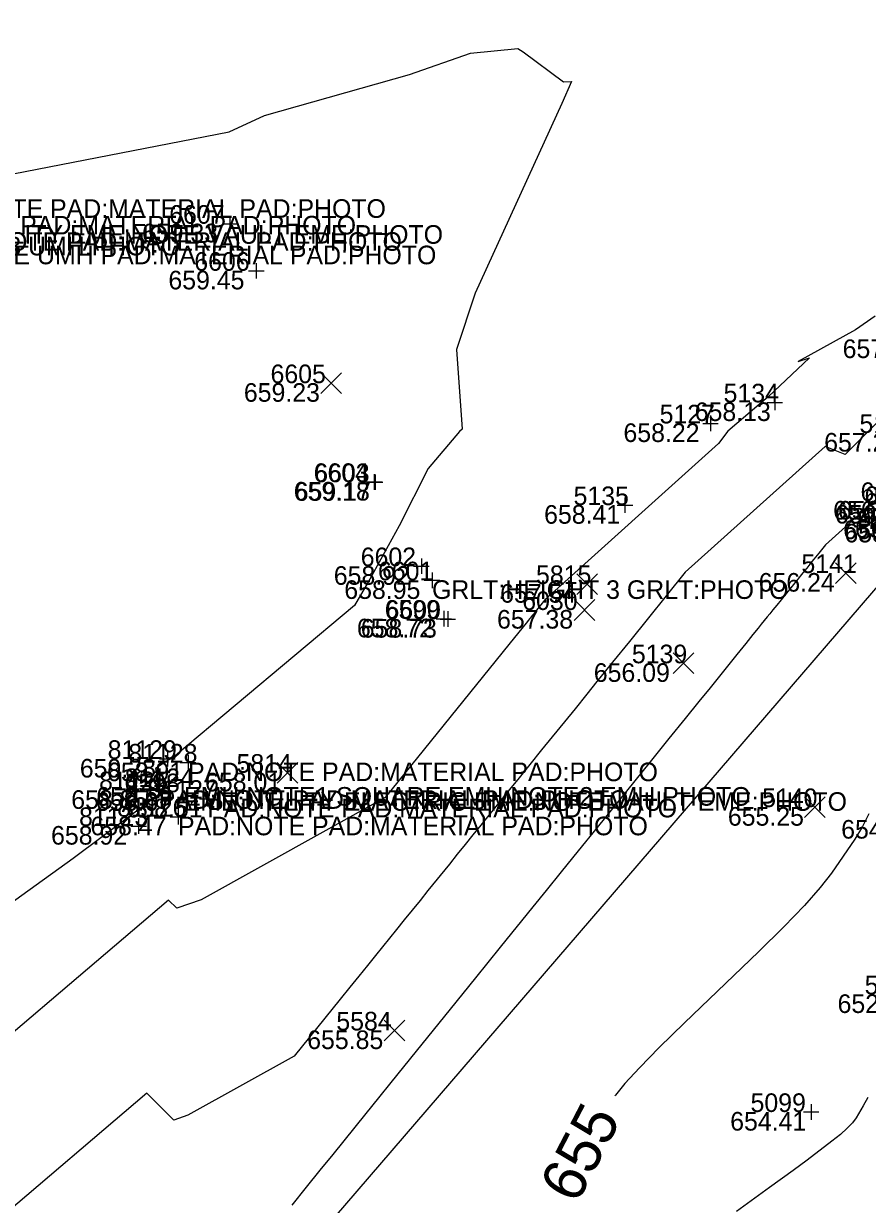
# Model space of a CAD drawing. Extents: x 2129350 to 2137777, y 657588 to 659885.
# Drawn here: x 2132874.7 to 2132929.2, y 658444.5 to 658520.7 of the extents above; entities that cross this region are included whole.
import ezdxf

# ---------------------------------------------------------------- set-up
doc = ezdxf.new("R2010")
doc.units = 0
for name, color, linetype in [('BR_X_SV_Abut_Text', 7, 'Continuous'), ('DT_X_Contour_Major', 7, 'Continuous'), ('DT_X_Contour_Minor', 7, 'Continuous'), ('DT_X_TIN_Hull', 7, 'Continuous'), ('SV_X_Random_Point', 7, 'Continuous'), ('SV_X_Shot_Marker', 7, 'Continuous'), ('SV_X_Text_Comment', 7, 'Continuous'), ('SV_X_Text_Elevation', 7, 'Continuous'), ('SV_X_Text_Name', 7, 'Continuous')]:
    doc.layers.add(name, color=color, linetype=linetype)

msp = doc.modelspace()

# ---------------------------------------------------------------- linework, layer by layer
at = {"layer": 'DT_X_Contour_Major'}
msp.add_lwpolyline([(2132929.283, 658469.709), (2132928.877, 658468.907), (2132928.365, 658468.091), (2132926.859, 658465.899), (2132926.142, 658464.965), (2132925.117, 658463.806), (2132923.787, 658462.423), (2132922.15, 658460.816), (2132917.376, 658456.23), (2132915.755, 658454.649), (2132914.475, 658453.345), (2132913.535, 658452.319), (2132912.936, 658451.57), (2132912.9, 658451.52)], dxfattribs=at)
at = {"layer": 'DT_X_Contour_Minor'}
for points in [[(2132867.844, 658509.8), (2132888.002, 658513.719), (2132890.295, 658514.763), (2132899.649, 658517.408), (2132903.573, 658518.778), (2132906.631, 658519.086), (2132906.982, 658518.864), (2132909.579, 658516.938), (2132910.085, 658516.962), (2132909.464, 658515.538), (2132903.873, 658503.309), (2132902.668, 658499.665), (2132903.039, 658494.532), (2132902.858, 658494.388), (2132900.836, 658492.003), (2132898.967, 658488.301), (2132897.09, 658484.857), (2132896.097, 658483.165), (2132884.537, 658473.488), (2132883.247, 658472.642), (2132883.512, 658471.399), (2132883.381, 658471.279), (2132883.549, 658471.033), (2132877.936, 658466.84), (2132863.217, 658456.232)], [(2132929.688, 658501.814), (2132928.411, 658500.927), (2132924.717, 658498.903), (2132925.445, 658499.126), (2132922.778, 658496.613), (2132920.17, 658494.399), (2132919.578, 658493.596), (2132908.373, 658483.514), (2132907.841, 658482.856), (2132907.635, 658482.601), (2132907.563, 658482.512), (2132907.501, 658482.435), (2132907.449, 658482.371), (2132907.407, 658482.319), (2132907.308, 658482.197), (2132907.255, 658482.132), (2132906.045, 658480.635), (2132898.063, 658470.763), (2132886.19, 658464.178), (2132884.624, 658463.626), (2132884.097, 658464.153), (2132867.667, 658450.182)], [(2132935.113, 658500.254), (2132927.744, 658492.906), (2132926.459, 658493.419), (2132917.432, 658485.297), (2132913.831, 658480.843), (2132912.746, 658479.502), (2132912.289, 658478.937), (2132911.733, 658478.248), (2132911.076, 658477.436), (2132910.32, 658476.501), (2132908.169, 658473.842), (2132907.402, 658472.892), (2132906.711, 658472.039), (2132906.098, 658471.281), (2132905.563, 658470.618), (2132904.238, 658468.98), (2132903.738, 658468.362), (2132903.234, 658467.739), (2132902.725, 658467.109), (2132902.212, 658466.474), (2132900.835, 658464.772), (2132900.32, 658464.135), (2132899.809, 658463.502), (2132899.3, 658462.874), (2132898.795, 658462.249), (2132897.452, 658460.588), (2132896.931, 658459.944), (2132896.377, 658459.259), (2132895.79, 658458.532), (2132895.169, 658457.764), (2132892.191, 658454.082), (2132885.343, 658450.283), (2132884.439, 658449.965), (2132882.694, 658451.711), (2132872.88, 658443.367)], [(2132930.375, 658490.574), (2132926.491, 658487.079), (2132926.05, 658486.534), (2132925.952, 658486.413), (2132925.845, 658486.281), (2132925.731, 658486.139), (2132925.608, 658485.988), (2132925.271, 658485.57), (2132925.122, 658485.386), (2132924.93, 658485.149), (2132924.695, 658484.858), (2132924.416, 658484.513), (2132923.614, 658483.521), (2132923.333, 658483.174), (2132923.091, 658482.875), (2132922.889, 658482.624), (2132922.725, 658482.422), (2132922.342, 658481.948), (2132922.135, 658481.692), (2132921.802, 658481.281), (2132921.344, 658480.714), (2132920.759, 658479.991), (2132919.033, 658477.856), (2132918.306, 658476.957), (2132917.42, 658475.861), (2132916.375, 658474.569), (2132915.171, 658473.081), (2132911.749, 658468.848), (2132910.527, 658467.337), (2132909.429, 658465.979), (2132908.453, 658464.772), (2132907.601, 658463.718), (2132905.492, 658461.11), (2132904.697, 658460.128), (2132903.895, 658459.135), (2132903.085, 658458.134), (2132902.267, 658457.122), (2132900.076, 658454.413), (2132899.257, 658453.4), (2132898.443, 658452.393), (2132897.634, 658451.393), (2132896.83, 658450.398), (2132894.692, 658447.755), (2132893.864, 658446.73), (2132892.982, 658445.64), (2132892.047, 658444.483)], [(2132929.215, 658451.414), (2132928.917, 658450.887), (2132928.451, 658450.104), (2132928.223, 658449.79), (2132927.888, 658449.435), (2132927.447, 658449.04), (2132926.899, 658448.604), (2132925.294, 658447.389), (2132924.388, 658446.715), (2132922.872, 658445.608), (2132920.747, 658444.066)]]:
    msp.add_lwpolyline(points, dxfattribs=at)
at = {"layer": 'DT_X_TIN_Hull'}
msp.add_lwpolyline([(2132540.53, 658289.401), (2132539.033, 658286.057), (2132536.832, 658279.3), (2132537.201, 658279.007), (2132540.621, 658270.415), (2132548.203, 658269.845), (2132579.386, 658310.868), (2132621.001, 658329.414), (2132667.619, 658335.399), (2132712.749, 658350.209), (2132765.513, 658370.931), (2132811.121, 658416.764), (2132865.063, 658421.381), (2132884.187, 658431.342), (2132933.332, 658488.426), (2132983.351, 658480.409), (2133063.13, 658518.414), (2133131.969, 658559.405), (2133180.891, 658556.239), (2133241.37, 658575.534)], dxfattribs=at)
at = {"layer": 'SV_X_Random_Point'}
for p, q in [((2132893.929, 658496.83), (2132895.263, 658498.166)), ((2132893.929, 658498.166), (2132895.263, 658496.83)), ((2132927.134, 658484.583), (2132928.468, 658485.919)), ((2132927.134, 658485.919), (2132928.468, 658484.583)), ((2132910.435, 658483.872), (2132911.769, 658485.206)), ((2132910.435, 658485.206), (2132911.769, 658483.872)), ((2132910.273, 658482.199), (2132911.607, 658483.534)), ((2132910.273, 658483.534), (2132911.607, 658482.199)), ((2132916.648, 658478.764), (2132917.982, 658480.098)), ((2132916.648, 658480.098), (2132917.982, 658478.764)), ((2132891.103, 658471.701), (2132892.437, 658473.035)), ((2132891.103, 658473.035), (2132892.437, 658471.701)), ((2132925.137, 658469.487), (2132926.471, 658470.823)), ((2132925.137, 658470.823), (2132926.471, 658469.487)), ((2132898.014, 658455.079), (2132899.348, 658456.414)), ((2132898.014, 658456.414), (2132899.348, 658455.079))]:
    msp.add_line(p, q, dxfattribs=at)
at = {"layer": 'SV_X_Shot_Marker'}
for p, q in [((2132888.06, 658508.282), (2132888.06, 658507.282)), ((2132887.56, 658507.782), (2132888.56, 658507.782)), ((2132888.06, 658507.782), (2132888.06, 658507.782)), ((2132889.754, 658505.248), (2132889.754, 658504.248)), ((2132889.254, 658504.748), (2132890.254, 658504.748)), ((2132889.754, 658504.748), (2132889.754, 658504.748)), ((2132923.212, 658496.757), (2132923.212, 658495.757)), ((2132922.712, 658496.257), (2132923.712, 658496.257)), ((2132923.212, 658496.257), (2132923.212, 658496.257)), ((2132919.058, 658495.403), (2132919.058, 658494.403)), ((2132918.558, 658494.903), (2132919.558, 658494.903)), ((2132919.058, 658494.903), (2132919.058, 658494.903)), ((2132897.37, 658491.626), (2132897.37, 658490.626)), ((2132897.42, 658491.609), (2132897.42, 658490.609)), ((2132896.87, 658491.126), (2132897.87, 658491.126)), ((2132896.92, 658491.109), (2132897.92, 658491.109)), ((2132897.37, 658491.126), (2132897.37, 658491.126)), ((2132897.42, 658491.109), (2132897.42, 658491.109)), ((2132913.043, 658489.632), (2132914.043, 658489.632)), ((2132913.543, 658490.132), (2132913.543, 658489.132)), ((2132913.543, 658489.632), (2132913.543, 658489.632)), ((2132900.407, 658486.193), (2132900.407, 658485.193)), ((2132899.907, 658485.693), (2132900.907, 658485.693)), ((2132900.407, 658485.693), (2132900.407, 658485.693)), ((2132901.095, 658485.281), (2132901.095, 658484.281)), ((2132900.595, 658484.781), (2132901.595, 658484.781)), ((2132901.095, 658484.781), (2132901.095, 658484.781)), ((2132901.861, 658482.804), (2132901.861, 658481.804)), ((2132902.119, 658482.784), (2132902.119, 658481.784)), ((2132901.361, 658482.304), (2132902.361, 658482.304)), ((2132901.619, 658482.284), (2132902.619, 658482.284)), ((2132901.861, 658482.304), (2132901.861, 658482.304)), ((2132902.119, 658482.284), (2132902.119, 658482.284)), ((2132884.021, 658473.762), (2132884.021, 658472.762)), ((2132883.521, 658473.262), (2132884.521, 658473.262)), ((2132884.021, 658473.262), (2132884.021, 658473.262)), ((2132884.853, 658473.027), (2132885.853, 658473.027)), ((2132885.353, 658473.527), (2132885.353, 658472.527)), ((2132885.353, 658473.027), (2132885.353, 658473.027)), ((2132883.457, 658471.74), (2132883.457, 658470.74)), ((2132882.957, 658471.24), (2132883.957, 658471.24)), ((2132883.457, 658471.24), (2132883.457, 658471.24)), ((2132886.089, 658470.69), (2132887.089, 658470.69)), ((2132886.589, 658471.19), (2132886.589, 658470.19)), ((2132886.589, 658470.69), (2132886.589, 658470.69)), ((2132884.706, 658470.036), (2132884.706, 658469.036)), ((2132882.165, 658469.434), (2132882.165, 658468.434)), ((2132884.206, 658469.536), (2132885.206, 658469.536)), ((2132884.706, 658469.536), (2132884.706, 658469.536)), ((2132881.665, 658468.934), (2132882.665, 658468.934)), ((2132882.165, 658468.934), (2132882.165, 658468.934)), ((2132925.558, 658450.989), (2132925.558, 658449.989)), ((2132925.058, 658450.489), (2132926.058, 658450.489)), ((2132925.558, 658450.489), (2132925.558, 658450.489))]:
    msp.add_line(p, q, dxfattribs=at)

# ---------------------------------------------------------------- texts
at = {"layer": 'BR_X_SV_Abut_Text'}
for p in [(2132927.288, 658488.699), (2132927.624, 658487.44)]:
    msp.add_text('656.09', height=1.2, dxfattribs=at).set_placement(p)
at = {"layer": 'DT_X_Contour_Major'}
msp.add_text('655', height=2.8, rotation=62.47137, dxfattribs=at).set_placement((2132910.426, 658444.48))
at = {"layer": 'SV_X_Text_Comment'}
for s, p in [('PAD:NOTE PAD:MATERIAL PAD:PHOTO', (2132867.804, 658508.161)), ('PAD:NOTE PAD:MATERIAL PAD:PHOTO', (2132865.878, 658507.088)), ('EME:UTILITY EME:NOTE VAULT EME:PHOTO', (2132867.389, 658506.489)), ('PAD:NOTE PAD:MATERIAL PAD:PHOTO', (2132868.836, 658506.036)), ('UMH:NOTE1 UMH:NOTE2 UMH:NOTE3 UMH:PHOTO', (2132845.345, 658505.739)), ('PAD:NOTE UMH PAD:MATERIAL PAD:PHOTO', (2132866.956, 658505.167)), ('GRLT:HEIGHT 3 GRLT:PHOTO', (2132901.095, 658483.581)), ('PAD:NOTE PAD:MATERIAL PAD:PHOTO', (2132885.353, 658471.827)), ('EMH:NOTE1 SQUARE EMH:NOTE2 EMH:PHOTO', (2132885.1, 658470.245)), ('PAD:NOTE PAD:MATERIAL PAD:PHOTO', (2132883.457, 658470.04)), ('EME:UTILITY ELECTRIC EME:NOTE VAULT EME:PHOTO', (2132885.069, 658469.913)), ('PAD:NOTE PAD:MATERIAL PAD:PHOTO', (2132886.589, 658469.49)), ('PAD:NOTE PAD:MATERIAL PAD:PHOTO', (2132884.706, 658468.336))]:
    msp.add_text(s, height=1.2, dxfattribs=at).set_placement(p)
at = {"layer": 'SV_X_Text_Elevation'}
for s, p in [('659.33', (2132882.382, 658506.582)), ('659.45', (2132884.085, 658503.548)), ('657.89', (2132927.589, 658499.118)), ('659.23', (2132888.955, 658496.298)), ('658.13', (2132918.044, 658495.057)), ('658.22', (2132913.446, 658493.703)), ('657.23', (2132926.397, 658493.085)), ('659.18', (2132892.174, 658489.926)), ('659.17', (2132892.234, 658489.909)), ('658.41', (2132908.327, 658488.432)), ('656.23', (2132926.975, 658488.699)), ('656.09', (2132927.093, 658488.444)), ('656.11', (2132928.534, 658488.199)), ('655.28', (2132927.703, 658487.226)), ('656.16', (2132928.38, 658487.531)), ('658.92', (2132894.757, 658484.493)), ('656.24', (2132922.17, 658484.051)), ('658.95', (2132895.436, 658483.581)), ('657.54', (2132905.49, 658483.339)), ('657.38', (2132905.29, 658481.667)), ('658.72', (2132896.249, 658481.104)), ('658.73', (2132896.497, 658481.084)), ('656.09', (2132911.533, 658478.231)), ('659.28', (2132878.371, 658472.062)), ('658.91', (2132880.127, 658471.827)), ('658.01', (2132886.45, 658471.168)), ('658.69', (2132879.431, 658470.245)), ('658.85', (2132877.816, 658470.04)), ('658.67', (2132879.41, 658469.913)), ('658.51', (2132881.382, 658469.49)), ('655.25', (2132920.182, 658468.955)), ('658.47', (2132879.056, 658468.336)), ('654.75', (2132927.494, 658468.122)), ('658.92', (2132876.515, 658467.734)), ('652.68', (2132927.261, 658456.875)), ('655.85', (2132893.04, 658454.547)), ('654.41', (2132920.332, 658449.289))]:
    msp.add_text(s, height=1.2, dxfattribs=at).set_placement(p)
at = {"layer": 'SV_X_Text_Name'}
for s, p in [('6607', (2132884.139, 658507.782)), ('6606', (2132885.757, 658504.748)), ('6605', (2132890.675, 658497.498)), ('5134', (2132919.906, 658496.257)), ('5127', (2132915.78, 658494.903)), ('5138', (2132928.675, 658494.285)), ('6604', (2132893.458, 658491.126)), ('6603', (2132893.499, 658491.109)), ('5135', (2132910.227, 658489.632)), ('6024', (2132928.742, 658489.899)), ('6702', (2132929.001, 658489.644)), ('6602', (2132896.495, 658485.693)), ('6601', (2132897.608, 658484.781)), ('5141', (2132924.929, 658485.251)), ('5815', (2132907.805, 658484.539)), ('6599', (2132898.044, 658482.304)), ('6030', (2132906.915, 658482.867)), ('6600', (2132898.094, 658482.284)), ('5139', (2132913.99, 658479.431)), ('81129', (2132880.167, 658473.262)), ('81128', (2132881.499, 658473.027)), ('5814', (2132888.483, 658472.368)), ('81125', (2132879.613, 658471.24)), ('6598', (2132881.252, 658471.113)), ('81124', (2132881.265, 658471.445)), ('81127', (2132882.745, 658470.69)), ('5140', (2132922.394, 658470.155)), ('81126', (2132880.786, 658469.536)), ('81123', (2132878.321, 658468.934)), ('5605', (2132929.009, 658458.075)), ('5584', (2132894.921, 658455.747)), ('5099', (2132921.646, 658450.489))]:
    msp.add_text(s, height=1.2, dxfattribs=at).set_placement(p)

doc.saveas('drawing.dxf')
